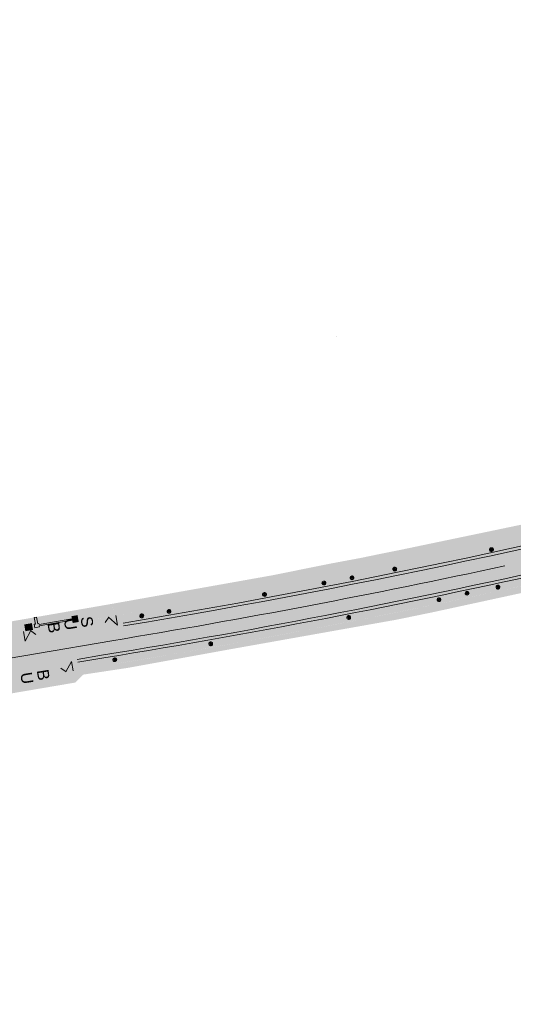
# Model space of a CAD drawing. Header units: metres. Extents: x -862 to 1262, y -354 to 644.
# Tile 311 of 315: x 169 to 295, y 367 to 619. Entities that reach past the tile are written whole.
import ezdxf

# ---------------------------------------------------------------- set-up
doc = ezdxf.new("R2010")
doc.units = ezdxf.units.M
doc.header["$LTSCALE"] = 0.5
doc.linetypes.add('GESTRICHELT-2', pattern=[3.75, 2.5, -1.25])
doc.layers.add('BPR_Verkehr_220520', color=7, linetype='Continuous')
doc.layers.add('DZH_Baufelder Nord_220610', color=7, linetype='Continuous')
doc.styles.add('Arial', font='arial.ttf')

# ---------------------------------------------------------------- blocks, each defined once
blk = doc.blocks.new('Piktogramm Rad-2')
at = {"color": 255, "linetype": 'Continuous', "lineweight": 9, "transparency": 33554687}
for p, q in [((-0.4737400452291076, 0.03457411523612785), (-0.498803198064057, 0.03457411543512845)), ((-0.2443716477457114, -0.08279264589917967), (-0.2107497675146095, 0.02663812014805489)), ((-0.1831754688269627, 0.01816635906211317), (-0.2167977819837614, -0.0912646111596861)), ((-0.1606194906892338, 0.1897972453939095), (-0.2022241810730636, 0.05438641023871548)), ((-0.1746500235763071, 0.04591437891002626), (-0.1632657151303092, 0.08296783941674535)), ((-0.1632657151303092, 0.08296783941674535), (0.007644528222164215, -0.1058355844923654)), ((0.1023603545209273, 0.1156024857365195), (-0.1534055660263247, 0.1150588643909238)), ((-0.1534055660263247, 0.1150588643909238), (0.02764160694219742, -0.0849429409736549)), ((-0.1445370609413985, 0.1439239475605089), (-0.1330454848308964, 0.1813252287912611)), ((0.1131161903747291, 0.1444715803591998), (-0.1445370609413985, 0.1439239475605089)), ((-0.05818269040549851, 0.2306461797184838), (-0.1055940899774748, 0.2305454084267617)), ((-0.105532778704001, 0.2016993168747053), (-0.05812137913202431, 0.2018000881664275)), ((-0.05812137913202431, 0.2018000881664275), (-0.05818269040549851, 0.2306461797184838)), ((-0.0213675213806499, 0.4995432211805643), (-0.0213675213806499, 0.4745191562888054)), ((0.02136752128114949, 0.4995432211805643), (0.0213675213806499, 0.4745191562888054)), ((0.02764160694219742, -0.0849429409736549), (0.1023603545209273, 0.1156024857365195)), ((0.1295883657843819, 0.1060603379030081), (0.05787613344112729, -0.0864155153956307)), ((0.0628242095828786, 0.1878326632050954), (0.1238721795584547, 0.1733406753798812)), ((0.1870703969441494, 0.2023212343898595), (0.06447450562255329, 0.2020606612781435)), ((0.1238721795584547, 0.1733406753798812), (0.1131161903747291, 0.1444715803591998)), ((0.1595897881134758, 0.03929143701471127), (0.1295883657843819, 0.1060603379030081)), ((0.1439239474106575, 0.1445370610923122), (0.1546797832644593, 0.173406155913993)), ((0.1859595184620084, 0.050985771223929), (0.1439239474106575, 0.1445370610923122)), ((0.1546797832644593, 0.173406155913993), (0.1871317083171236, 0.1734751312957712)), ((0.2159232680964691, -0.08607959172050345), (0.1714800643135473, 0.01282925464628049)), ((0.1871317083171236, 0.1734751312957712), (0.1870703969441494, 0.2023212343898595)), ((0.1978644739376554, 0.02449102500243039), (0.2513508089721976, -0.09454406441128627)), ((0.4988031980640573, 0.03457411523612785), (0.4737400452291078, 0.03457411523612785)), ((-0.4749298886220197, -0.008160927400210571), (-0.499933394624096, -0.008160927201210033)), ((-0.0213675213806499, -0.4745191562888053), (-0.02136752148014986, -0.4995432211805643)), ((0.0213675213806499, -0.4745191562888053), (0.0213675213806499, -0.4995432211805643)), ((0.02909134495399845, -0.1153229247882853), (0.0896974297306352, -0.1151941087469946)), ((0.05787613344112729, -0.0864155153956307), (0.08672207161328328, -0.08635420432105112)), ((0.1155683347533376, -0.08629289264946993), (0.2159232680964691, -0.08607959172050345)), ((0.2382255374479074, -0.1148784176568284), (0.1192936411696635, -0.1151312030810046)), ((0.499933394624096, -0.008160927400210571), (0.4749298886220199, -0.008160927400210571))]:
    blk.add_line(p, q, dxfattribs=at)
at = {"color": 255, "linetype": 'Continuous', "lineweight": 9, "transparency": 33554687, "flags": 128}
for points in [[(-0.02136752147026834, 0.4995432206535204, 0.3817911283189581), (-0.4988031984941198, 0.03457411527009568)], [(-0.02136752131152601, 0.4745191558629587, 0.3801020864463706), (-0.4737400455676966, 0.03457411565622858)], [(-0.202224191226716, 0.05438640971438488, 19.9497864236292), (-0.174650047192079, 0.04591438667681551)], [(-0.2107497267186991, 0.02663840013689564, 15.93711668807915), (-0.1831754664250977, 0.01816634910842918)], [(-0.1055940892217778, 0.2305454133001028, 0.3287776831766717), (-0.1606194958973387, 0.1897972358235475)], [(-0.1055327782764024, 0.2016993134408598, 0.3287776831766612), (-0.1330454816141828, 0.181325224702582)], [(0.4988031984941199, 0.03457411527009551, 0.3817911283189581), (0.02136752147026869, 0.4995432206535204)], [(0.4737400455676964, 0.03457411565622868, 0.3801020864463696), (0.02136752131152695, 0.4745191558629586)], [(0.06447450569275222, 0.2020606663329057, 0.8888106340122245), (0.06282420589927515, 0.1878326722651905)], [(0.159589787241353, 0.03929142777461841, 0.2701316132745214), (0.0867220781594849, -0.08635420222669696)], [(0.08969743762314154, -0.1151941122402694, 2.622796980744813), (0.1859595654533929, 0.05098578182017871)], [(0.1714800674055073, 0.01282924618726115, 0.2637245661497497), (0.1155681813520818, -0.08629289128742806)], [(0.1192934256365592, -0.1151311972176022, 2.477109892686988), (0.197864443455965, 0.02449101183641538)], [(-0.4999333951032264, -0.008160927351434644, 0.3970161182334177), (-0.02136752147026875, -0.4995432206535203)], [(-0.4749298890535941, -0.008160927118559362, 0.3961161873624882), (-0.02136752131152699, -0.4745191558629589)], [(-0.2443716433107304, -0.08279264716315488, 0.999999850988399), (-0.2167977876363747, -0.09126461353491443)], [(0.007644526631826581, -0.1058355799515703, 0.2124175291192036), (0.02909134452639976, -0.1153229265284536)], [(0.02136752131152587, -0.4745191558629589, 0.3961161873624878), (0.474929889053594, -0.008160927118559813)], [(0.02136752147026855, -0.4995432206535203, 0.3970161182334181), (0.4999333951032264, -0.008160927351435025)], [(0.2382255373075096, -0.114878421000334, 0.5433747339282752), (0.2513508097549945, -0.09454406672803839)]]:
    blk.add_lwpolyline(points, format="xyb", dxfattribs=at)
blk = doc.blocks.new('PIKTO_RD+-2')
at = {"color": 3, "true_color": 0x00ff00, "transparency": 33554687}
blk.add_blockref('Piktogramm Rad-2', (0, 0), dxfattribs=at)

msp = doc.modelspace()

# ---------------------------------------------------------------- hatches: boundary and pattern name
at = {"layer": 'BPR_Verkehr_220520', "linetype": 'Continuous', "lineweight": 0, "true_color": 0xe4e6e5, "transparency": 33554687}
h = msp.add_hatch(color=254, dxfattribs=at)
h.paths.add_polyline_path([(707.8949510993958, 619.0941094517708), (704.1258704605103, 606.4985300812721), (703.6512069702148, 605.2315563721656), (703.0098628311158, 604.0402522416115), (702.2135780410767, 602.9464248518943), (701.2769288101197, 601.9700970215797), (700.217060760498, 601.1291406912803), (699.0533750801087, 600.4389498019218), (697.807173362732, 599.9121585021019), (696.5012676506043, 599.5584098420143), (685.7674886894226, 597.4179090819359), (677.8922886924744, 595.7077090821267), (665.8880886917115, 592.9338090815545), (651.1110886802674, 589.2077090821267), (631.0489886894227, 583.2419090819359), (627.1661886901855, 581.9994090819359), (621.6445886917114, 580.1662090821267), (601.1213886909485, 573.2206090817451), (587.8676886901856, 569.0116090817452), (562.6193886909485, 561.2336090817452), (536.7227886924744, 553.2873090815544), (529.8786886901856, 551.1288090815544), (528.5032886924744, 550.7025090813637), (515.0487886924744, 546.6240090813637), (505.1438886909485, 543.5514090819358), (499.9016886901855, 541.9737090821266), (496.0780886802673, 540.8026090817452), (476.5474288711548, 534.7784090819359), (475.0925886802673, 534.0865090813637), (462.3105886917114, 530.4109090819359), (457.4512886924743, 528.9184090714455), (443.3402453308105, 524.4955627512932), (441.8372966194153, 524.1790067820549), (440.3015524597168, 524.1555043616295), (438.7896209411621, 524.4259217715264), (437.357232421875, 524.9802913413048), (436.0571852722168, 525.7981788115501), (434.9373997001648, 526.849436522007), (434.0391514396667, 528.0953147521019), (433.3955413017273, 529.4898868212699), (426.6347792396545, 527.490448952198), (426.8715974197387, 525.9769450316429), (426.8155843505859, 524.4460500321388), (426.4687939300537, 522.953899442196), (425.8439424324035, 521.5552080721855), (424.9639421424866, 520.3012637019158), (423.861061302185, 519.2380465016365), (422.5757408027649, 518.4045429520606), (421.1551119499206, 517.8313141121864), (417.294816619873, 516.6893090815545), (397.9754886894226, 511.0265090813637), (394.0333886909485, 509.9465090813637), (366.7551886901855, 502.5676090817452), (359.9184886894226, 500.7968090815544), (331.7236886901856, 493.7748090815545), (326.7255886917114, 492.6339090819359), (311.0831886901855, 488.9994090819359), (300.2057886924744, 486.6310090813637), (279.0520886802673, 482.0568090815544), (259.6630886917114, 478.1419090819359), (241.7495886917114, 474.8132090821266), (234.2295886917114, 473.4583090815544), (216.8630886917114, 470.4740090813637), (197.9454886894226, 467.2003090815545), (188.317720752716, 465.5245739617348), (190.5517150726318, 453.5648302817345), (193.1309622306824, 454.0038732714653), (209.5086090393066, 456.7663942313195), (225.862844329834, 459.664291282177), (242.1925256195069, 462.6974955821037), (258.4965334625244, 465.8657991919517), (274.7737501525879, 469.1689849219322), (291.0230598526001, 472.6068263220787), (307.2433486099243, 476.1790877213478), (323.4335045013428, 479.8855242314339), (323.9734050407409, 480.0098584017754), (324.5140051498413, 480.1311147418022), (325.0552872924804, 480.2492892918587), (325.5972338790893, 480.3643782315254), (326.1398273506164, 480.4763778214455), (326.6830500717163, 480.5852844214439), (327.2268844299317, 480.6910945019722), (327.7713118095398, 480.7938097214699), (347.0529886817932, 484.3746090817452), (357.0348886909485, 486.2156090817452), (363.9089887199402, 487.5873090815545), (397.1998886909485, 495.1136090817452), (419.879511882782, 501.5398510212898), (421.6118509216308, 501.895273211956), (423.3776145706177, 501.9922375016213), (425.1384548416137, 501.8286376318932), (426.856130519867, 501.4080266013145), (428.4933378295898, 500.7395390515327), (430.0145205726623, 499.8376929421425), (431.3866423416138, 498.7220741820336), (432.5799039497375, 497.4169113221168), (432.8287108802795, 497.0590119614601), (433.072281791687, 496.6975288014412), (433.3105650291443, 496.3325384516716), (433.5435101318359, 495.9641182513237), (433.7710677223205, 495.5923462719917), (433.9931895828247, 495.2173012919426), (434.2098286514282, 494.8390627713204), (434.4209389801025, 494.4577109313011), (444.7105273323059, 497.5047182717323), (444.766038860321, 500.3880087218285), (444.9513318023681, 502.2701291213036), (445.4300265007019, 504.0997635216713), (446.1902330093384, 505.8314669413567), (447.2130690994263, 507.4222268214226), (448.4731292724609, 508.8325314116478), (449.9391157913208, 510.0273511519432), (451.5746160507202, 510.9770087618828), (453.3390069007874, 511.6579167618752), (461.1905886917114, 513.9960090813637), (479.4485886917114, 519.6970090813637), (492.4441886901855, 524.0199090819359), (496.2181886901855, 525.3962090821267), (509.1626886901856, 530.0881090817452), (513.2677886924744, 531.6499090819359), (516.1157886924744, 532.7098090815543), (532.3994886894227, 538.6527090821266), (533.5752886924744, 539.0886090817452), (536.0718886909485, 539.9753090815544), (548.4445886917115, 544.1802090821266), (591.0495886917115, 557.4032090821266), (597.8221886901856, 559.4357090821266), (620.1907886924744, 565.6116090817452), (633.9110886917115, 569.0022090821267), (664.3486886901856, 576.7346090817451), (668.2575886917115, 577.6808090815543), (696.2655994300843, 583.8255726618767), (700.9973886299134, 584.9324374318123), (705.7440362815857, 585.9737417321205), (710.5046340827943, 586.9492863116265), (715.278271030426, 587.8588844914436), (720.0640336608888, 588.7023622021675), (724.8610061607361, 589.4795580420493), (729.6682705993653, 590.190323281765), (734.4849070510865, 590.8345219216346), (737.7061886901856, 591.2795090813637), (738.6785886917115, 591.4122090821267), (745.7070886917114, 592.2350090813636), (746.7308886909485, 592.354409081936), (758.7841886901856, 593.5753090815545), (759.8131886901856, 593.6722090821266), (766.8847886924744, 594.1129090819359), (767.8911886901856, 594.1647090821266), (781.2465886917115, 594.7741090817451), (791.7095886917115, 594.8789090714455), (816.0934886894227, 594.2414090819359), (841.3534886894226, 592.1317090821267), (858.6180886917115, 589.6960090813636), (861.2487307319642, 589.0666645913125), (862.3825949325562, 588.6718847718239), (863.4151594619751, 588.0592605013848), (864.3050776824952, 587.2533178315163), (865.0167157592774, 586.2863280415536), (865.521578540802, 585.1970110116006), (865.7994504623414, 584.028984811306), (865.8392050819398, 582.8290191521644), (865.6392505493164, 581.6451626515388), (864.6178696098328, 577.9190354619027), (869.4561482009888, 576.6174048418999), (870.796858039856, 581.6009444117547), (871.2368331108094, 582.7926674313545), (871.8849425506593, 583.8852496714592), (872.719841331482, 584.8427076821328), (873.7140326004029, 585.6335082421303), (874.8347733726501, 586.2316068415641), (876.0451527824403, 586.6173055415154), (877.3053078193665, 586.7779016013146), (878.5737361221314, 586.708105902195), (889.1621886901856, 585.1529090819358), (896.5667886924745, 584.0557090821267), (917.9300886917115, 580.9085090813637), (927.2125886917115, 579.5476090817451), (928.2735886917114, 579.3521090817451), (939.2329886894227, 577.7434090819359), (940.2297886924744, 577.6159090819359), (947.6346886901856, 576.6538090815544), (966.9740886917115, 573.6758090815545), (977.7277886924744, 572.0903090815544), (993.1060886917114, 569.9472090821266), (1007.036988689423, 568.0377090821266), (1030.157788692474, 565.1369090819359), (1035.165788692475, 564.5705090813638), (1056.403688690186, 562.3080090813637), (1057.422288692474, 562.2082090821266), (1066.436788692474, 561.3136090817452), (1069.431988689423, 560.9664090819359), (1070.151588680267, 560.9108090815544), (1100.172788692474, 556.2376090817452), (1112.079188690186, 554.3120090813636), (1116.815388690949, 553.2685090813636), (1120.641120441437, 551.5772091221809), (1121.374802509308, 551.2303571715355), (1122.089953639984, 550.8467499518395), (1122.78473400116, 550.4273743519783), (1123.45735615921, 549.973309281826), (1124.106089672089, 549.4857229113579), (1124.729265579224, 548.9658696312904), (1125.325280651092, 548.4150868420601), (1125.892601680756, 547.8347916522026), (1126.678225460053, 575.0384465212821), (1126.181340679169, 574.870052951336), (1125.678495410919, 574.7203949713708), (1125.170395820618, 574.5896827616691), (1124.657755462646, 574.4780998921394), (1124.141294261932, 574.3858030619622), (1123.621737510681, 574.3129218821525), (1123.099814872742, 574.2595587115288), (1122.576259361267, 574.2257868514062), (1121.061075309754, 574.1569416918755), (1121.056188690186, 574.1563090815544), (1115.689388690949, 573.9110090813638), (1099.026361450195, 574.3899913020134), (1083.456488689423, 575.5810090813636), (1067.916928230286, 576.6508982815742), (1038.314888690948, 579.7317090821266), (1038.063288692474, 579.7823090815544), (1033.416088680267, 580.3002090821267), (1032.448488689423, 580.3761090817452), (1010.858588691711, 582.9897090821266), (1007.486388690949, 583.4625090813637), (1006.362388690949, 583.5570090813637), (995.6485886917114, 585.0485090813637), (980.8300886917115, 587.0910090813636), (966.0077886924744, 589.2562090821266), (950.9469886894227, 591.5447090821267), (948.4332886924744, 591.9203090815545), (947.4365886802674, 592.0510090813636), (938.5447886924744, 593.3586090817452), (924.4311886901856, 595.4701090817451), (923.4349886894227, 595.6504090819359), (921.0146886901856, 595.9843090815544), (899.4533886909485, 599.2134090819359), (890.9732886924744, 600.4301090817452), (878.0237886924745, 602.0239090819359), (867.3723886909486, 603.0086090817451), (866.4175886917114, 603.1037090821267), (860.6482886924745, 603.5898090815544), (856.2791886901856, 603.8974090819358), (855.3247886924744, 603.9566090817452), (840.1267886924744, 604.9869090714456), (832.2376886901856, 605.4292090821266), (826.6732886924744, 605.700409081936), (818.1795886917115, 606.1237090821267), (808.3505886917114, 606.5151090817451), (801.9649886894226, 606.729409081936), (791.3908886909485, 606.8631090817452), (768.1100886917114, 606.3573090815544), (752.9534886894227, 605.6161090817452), (736.8910886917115, 604.4321090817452), (725.2800164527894, 603.645494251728), (722.900367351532, 603.7688335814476), (720.6174551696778, 604.4516589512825), (718.5609019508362, 605.6552067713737), (716.8474776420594, 607.3111402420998), (715.5744695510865, 609.3254363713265), (714.8141583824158, 611.5837245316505), (714.6097141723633, 613.9577803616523), (714.9727451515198, 616.3128062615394), (715.1811577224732, 617.0589620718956)])
h.paths.add_polyline_path([(437.5441511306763, 504.3320160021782), (437.7040022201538, 504.3080188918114), (437.8569825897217, 504.2558151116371), (437.9981575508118, 504.1770886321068), (438.1229732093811, 504.0743789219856), (438.2274033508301, 503.9509991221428), (438.3080793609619, 503.8109291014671), (438.9195247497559, 502.4869408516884), (438.9725974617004, 502.3679727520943), (439.0225528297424, 502.2476624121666), (439.0693569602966, 502.126091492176), (439.1129780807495, 502.0033425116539), (439.1533865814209, 501.8794987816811), (439.1905550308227, 501.754644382), (439.224458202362, 501.628864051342), (439.2550730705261, 501.5022431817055), (439.7569470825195, 499.3014026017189), (439.7788083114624, 499.1358824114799), (439.7697203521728, 498.969172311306), (439.7299959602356, 498.8070093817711), (439.6610021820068, 498.6549741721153), (439.565113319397, 498.5182987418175), (439.4456292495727, 498.4016865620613), (439.306661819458, 498.3091506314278), (439.1529933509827, 498.2438754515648), (438.9899119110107, 498.2081082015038), (438.8230301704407, 498.2030779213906), (438.6580907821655, 498.2289587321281), (438.5007698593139, 498.2848599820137), (438.3564813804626, 498.3688579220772), (438.2301907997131, 498.4780618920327), (438.1262442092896, 498.6087138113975), (438.0482187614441, 498.756317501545), (437.1218060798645, 500.9885226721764), (437.0697745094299, 501.1190440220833), (437.0214310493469, 501.2509758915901), (436.9768138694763, 501.3842140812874), (436.9359582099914, 501.5186533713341), (436.8988963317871, 501.6541875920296), (436.8656575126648, 501.7907097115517), (436.8362679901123, 501.9281119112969), (436.8107509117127, 502.0662856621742), (436.6037597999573, 503.2825957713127), (436.5910609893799, 503.4437384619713), (436.6073916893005, 503.60455367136), (436.6522251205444, 503.7598539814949), (436.7241150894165, 503.9046298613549), (436.820742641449, 504.0342112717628), (436.9389908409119, 504.144418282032), (437.0750453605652, 504.2316959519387), (437.2245174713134, 504.293228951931), (437.3825856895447, 504.327032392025)])
at = {"layer": 'BPR_Verkehr_220520', "linetype": 'Continuous', "lineweight": 0, "true_color": 0xece5cf, "transparency": 33554687}
for points in [[(197.9454886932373, 467.2003090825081), (216.8630886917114, 470.4740090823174), (234.2295886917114, 473.4583090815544), (241.7495886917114, 474.8132090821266), (259.6630886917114, 478.1419090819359), (279.0520886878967, 482.0568090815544), (300.2057886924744, 486.6310090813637), (311.0831886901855, 488.9994090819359), (326.7255886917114, 492.6339090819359), (331.7236886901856, 493.7748090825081), (359.9184886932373, 500.7968090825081), (366.7551886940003, 502.5676090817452), (394.0333886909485, 509.9465090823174), (381.109260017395, 506.4504626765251), (380.611887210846, 508.2185634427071), (380.1145144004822, 509.9866642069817), (380.0355364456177, 509.9618286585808), (366.9104883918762, 506.3546854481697), (357.7826762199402, 504.1038537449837), (331.9326023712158, 497.3600797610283), (322.6523226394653, 495.2207240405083), (299.565294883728, 490.1842521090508), (266.9863152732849, 483.3895124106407), (259.9719168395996, 481.9729847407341), (256.0845162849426, 481.1659723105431), (249.5171636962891, 479.9443832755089), (247.6985279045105, 479.5891881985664), (242.6590167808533, 478.5828837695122), (233.574812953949, 476.7412535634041), (192.277068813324, 469.3895731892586), (192.2770670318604, 469.3895827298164), (192.787720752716, 466.3045739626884)], [(247.6985279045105, 479.5891881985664), (242.6590167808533, 478.5828837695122), (242.6509971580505, 478.5812579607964), (243.2977227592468, 475.1008845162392), (256.747135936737, 477.600064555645), (256.0845162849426, 481.1659723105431), (249.5171636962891, 479.9443832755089)], [(157.2688355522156, 447.8993729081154), (157.7993613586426, 444.9465271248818), (182.7877058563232, 449.2000773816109), (184.8865047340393, 451.2414728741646), (184.6404016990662, 452.5585984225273)]]:
    msp.add_hatch(color=254, dxfattribs=at).paths.add_polyline_path(points)
h = msp.add_hatch(color=254, dxfattribs=at)
edge = h.paths.add_edge_path()
edge.add_line((184.8905824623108, 451.2454390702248), (196.2414911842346, 452.9609591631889))
edge.add_line((196.2414911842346, 452.9609591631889), (221.4017593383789, 457.5369083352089))
edge.add_line((221.4017593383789, 457.5369083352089), (265.1939019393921, 465.3296894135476))
edge.add_line((265.1939019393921, 465.3296894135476), (274.3328215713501, 467.2082654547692))
edge.add_line((274.3328215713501, 467.2082654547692), (314.8407280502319, 475.9954896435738))
edge.add_line((314.8407280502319, 475.9954896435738), (325.9805186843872, 478.554766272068))
edge.add_line((325.9805186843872, 478.554766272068), (328.9787912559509, 479.2237547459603))
edge.add_line((328.9787912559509, 479.2237547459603), (338.367958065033, 480.7966331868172))
edge.add_line((338.367958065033, 480.7966331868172), (349.4800549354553, 483.1590830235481))
edge.add_line((349.4800549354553, 483.1590830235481), (349.791274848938, 483.5660845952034))
edge.add_line((349.791274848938, 483.5660845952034), (350.1628608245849, 483.3042486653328))
edge.add_line((350.1628608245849, 483.3042486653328), (357.3340662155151, 484.8288585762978))
edge.add_line((357.3340662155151, 484.8288585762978), (361.2950114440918, 485.635728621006))
edge.add_line((361.2950114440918, 485.635728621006), (361.386704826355, 485.7556417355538))
edge.add_line((361.386704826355, 485.7556417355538), (361.4981536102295, 485.6771099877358))
edge.add_line((361.4981536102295, 485.6771099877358), (364.2850956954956, 486.2448280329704))
edge.add_line((364.2850956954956, 486.2448280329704), (384.8289077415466, 490.7839819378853))
edge.add_line((384.8289077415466, 490.7839819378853), (384.4590724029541, 492.2332061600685))
edge.add_line((384.4590724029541, 492.2332061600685), (384.2643999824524, 492.1891952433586))
edge.add_line((384.2643999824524, 492.1891952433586), (363.9089887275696, 487.5873090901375))
edge.add_line((363.9089887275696, 487.5873090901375), (357.0348886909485, 486.2156090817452))
edge.add_line((357.0348886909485, 486.2156090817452), (347.0529886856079, 484.3746090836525))
edge.add_line((347.0529886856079, 484.3746090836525), (327.7713118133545, 480.7938097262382))
edge.add_line((327.7713118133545, 480.7938097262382), (327.7713117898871, 480.7938097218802))
edge.add_arc((345.5280024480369, 385.1786307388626), 97.25000007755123, 100.5205444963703, 103.1318551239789)
edge.add_line((323.4335045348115, 479.8855242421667), (323.4335045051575, 479.8855242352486))
edge.add_line((323.4335045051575, 479.8855242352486), (323.4335044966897, 479.8855242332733))
edge.add_arc((-132.3152139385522, 2433.428230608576), 2005.999999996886, 279.3367275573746, 283.13185515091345, ccw=False)
edge.add_line((193.1309622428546, 454.0038732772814), (193.1309622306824, 454.00387327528))
edge.add_line((193.1309622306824, 454.00387327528), (184.5765031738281, 452.5477215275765))
edge.add_line((184.5765031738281, 452.5477215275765), (184.8905824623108, 451.2454390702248))
h = msp.add_hatch(color=254, dxfattribs=at)
edge = h.paths.add_edge_path()
edge.add_line((272.9370469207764, 468.7891785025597), (273.3066572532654, 466.997329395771))
edge.add_line((273.3066572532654, 466.997329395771), (274.3328215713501, 467.2082654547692))
edge.add_line((274.3328215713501, 467.2082654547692), (293.5815774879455, 471.3838239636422))
edge.add_line((293.5815774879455, 471.3838239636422), (293.2131923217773, 473.0809207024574))
edge.add_line((293.2131923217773, 473.0809207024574), (293.2131922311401, 473.080920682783))
edge.add_arc((-132.3152139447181, 2433.428230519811), 2005.999999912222, 281.65511215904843, 282.2470771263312, ccw=False)
edge.add_line((272.9370470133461, 468.7891785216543), (272.9370469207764, 468.7891785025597))
h = msp.add_hatch(color=254, dxfattribs=at)
edge = h.paths.add_edge_path()
edge.add_line((192.2759337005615, 469.389371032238), (163.2142683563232, 464.32365498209))
edge.add_arc((168.091998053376, 466.5702728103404), 5.370245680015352, 204.7301726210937, 247.3756569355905)
edge.add_line((166.0261315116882, 461.6132844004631), (170.0308593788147, 462.3694961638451))
edge.add_line((170.0308593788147, 462.3694961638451), (169.7278886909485, 464.0876090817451))
edge.add_line((169.7278886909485, 464.0876090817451), (171.6938886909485, 464.4276090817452))
edge.add_line((171.6938886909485, 464.4276090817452), (171.9870923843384, 462.7081958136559))
edge.add_line((171.9870923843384, 462.7081958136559), (182.1477669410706, 464.4665055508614))
edge.add_line((182.1477669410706, 464.4665055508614), (181.8068886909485, 466.1936090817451))
edge.add_line((181.8068886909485, 466.1936090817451), (183.3898886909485, 466.4786090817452))
edge.add_line((183.3898886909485, 466.4786090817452), (183.7109949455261, 464.7222513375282))
edge.add_line((183.7109949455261, 464.7222513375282), (192.7838886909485, 466.3126090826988))
edge.add_line((192.7838886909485, 466.3126090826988), (192.2759337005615, 469.389371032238))
at = {"layer": 'BPR_Verkehr_220520', "linetype": 'Continuous', "lineweight": 0, "true_color": 0xd0ced1, "transparency": 33554687}
for points in [[(190.3316747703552, 467.2527995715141), (183.4655765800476, 466.0646183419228), (183.5465084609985, 465.6219445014), (183.5195322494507, 465.7694965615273), (190.0865520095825, 466.9059221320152), (190.1377068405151, 466.610315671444), (183.5762887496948, 465.474859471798), (183.6274435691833, 465.1792530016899), (190.484132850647, 466.3658060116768)], [(172.5952752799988, 464.1835080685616), (172.301023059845, 465.9004834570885), (172.3011423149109, 465.8997960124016), (172.0054413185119, 465.8489703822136), (172.2488492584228, 464.4280177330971), (171.9532425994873, 464.3768628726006), (172.2073394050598, 462.8985402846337), (173.9809793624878, 463.2054694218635), (173.9301599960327, 463.5011339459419), (182.0588610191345, 464.9078091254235), (182.001154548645, 465.2022818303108), (173.5837339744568, 463.7456436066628), (173.6345533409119, 463.4499790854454), (172.4521267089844, 463.2453596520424), (172.2996686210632, 464.1323532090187)], [(181.8857416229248, 465.7912272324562), (173.7777019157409, 464.3881274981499), (173.7268825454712, 464.6837920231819), (173.4312758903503, 464.6326371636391), (173.1878967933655, 466.0536288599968), (172.8922324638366, 466.0028095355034), (172.8923517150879, 466.0021221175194), (173.1864885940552, 464.2858177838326), (173.4820952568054, 464.3369726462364), (173.5329146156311, 464.0413081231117), (181.9434480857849, 465.4967545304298)]]:
    msp.add_hatch(color=254, dxfattribs=at).paths.add_polyline_path(points)
at = {"layer": 'BPR_Verkehr_220520', "linetype": 'Continuous', "lineweight": 0, "true_color": 0xe4e6e5, "transparency": 33554687}
h = msp.add_hatch(color=254, dxfattribs=at)
h.paths.add_polyline_path([(188.3325453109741, 465.5271542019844), (179.4929886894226, 463.9886090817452), (169.941699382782, 462.3542395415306), (166.1336274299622, 461.6952508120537), (159.4920284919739, 460.5177813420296), (152.2822886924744, 459.2315773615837), (150.1540891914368, 458.8622856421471), (132.1079647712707, 455.8319847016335), (130.2917294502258, 455.3242524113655), (128.4934815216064, 454.7560917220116), (126.7152338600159, 454.1281287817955), (124.9589746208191, 453.4410656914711), (123.2266673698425, 452.6956706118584), (121.5202489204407, 451.8927769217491), (119.8416271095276, 451.033282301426), (118.1926786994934, 450.1181476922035), (117.1925828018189, 449.6180991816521), (116.1429140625, 449.2328256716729), (115.0567952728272, 448.9671451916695), (113.9478055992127, 448.8243794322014), (112.8298101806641, 448.8063133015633), (111.7167867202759, 448.9131726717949), (110.6226507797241, 449.1436215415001), (109.5610817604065, 449.4947787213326), (108.5944750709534, 449.8380000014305), (107.6066740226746, 450.1143655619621), (106.6022950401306, 450.3225762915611), (105.5860347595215, 450.4616585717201), (104.562645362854, 450.5309620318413), (103.5369123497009, 450.5301626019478), (102.5136322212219, 450.4592640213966), (101.497589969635, 450.3185978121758), (102.8649944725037, 442.4363262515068), (104.3837208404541, 442.5319167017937), (105.8872181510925, 442.2970482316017), (107.3044333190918, 441.7428203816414), (108.5683908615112, 440.8954251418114), (109.6193579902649, 439.7949091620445), (110.4076675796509, 438.4932812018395), (110.8960652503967, 437.0520542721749), (111.061473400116, 435.5393386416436), (110.875799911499, 433.9377927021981), (110.328629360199, 432.4212082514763), (109.4489889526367, 431.0700395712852), (108.2835433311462, 429.9559657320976), (106.8941189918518, 429.1380879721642), (105.3544244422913, 428.6597944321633), (103.7461399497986, 428.546458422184), (102.1545799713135, 428.8040764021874), (99.93998616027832, 420.981997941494), (101.0815053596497, 420.3412356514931), (102.158186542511, 419.5966553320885), (103.1606155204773, 418.7547655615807), (104.080027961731, 417.8229270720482), (104.9083853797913, 416.8092870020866), (105.6384453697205, 415.7227076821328), (106.2638249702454, 414.5726891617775), (106.7790564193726, 413.3692861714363), (106.8385790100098, 413.2098645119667), (106.8979658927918, 413.0503924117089), (106.9572170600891, 412.890869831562), (107.0163324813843, 412.7312969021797), (107.0753120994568, 412.5716737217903), (107.1341558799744, 412.4120004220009), (107.1928637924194, 412.2522771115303), (107.2514357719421, 412.0925039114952), (107.2514360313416, 412.0925032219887), (107.4972870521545, 411.4172291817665), (107.7407101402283, 410.7410760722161), (107.9817021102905, 410.0640526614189), (108.2202598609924, 409.3861677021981), (108.4563803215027, 408.7074299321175), (108.6900604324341, 408.0278481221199), (108.9212971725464, 407.3474310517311), (109.1500875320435, 406.6661875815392), (109.8806080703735, 404.4344399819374), (110.58487733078, 402.1942698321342), (111.2627957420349, 399.9459851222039), (111.9142698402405, 397.6898958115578), (112.5392098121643, 395.4263129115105), (113.1375295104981, 393.1555484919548), (113.7091464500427, 390.8779156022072), (114.2539818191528, 388.5937282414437), (118.1184015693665, 371.9603235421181), (123.0704366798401, 350.6455571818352), (129.8888413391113, 352.2296692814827), (120.4114286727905, 393.0227638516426), (119.7016537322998, 396.4168529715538), (119.0203636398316, 399.8167742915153), (118.3676141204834, 403.2222902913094), (117.7434510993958, 406.6331614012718), (117.1479184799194, 410.0491476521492), (116.5810581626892, 413.4700087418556), (116.0429100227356, 416.8955039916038), (115.5335123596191, 420.3253894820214), (115.4793301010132, 421.3593090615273), (115.501705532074, 422.3944101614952), (115.6005165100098, 423.4250271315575), (115.7752226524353, 424.4455234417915), (116.0248684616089, 425.4503179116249), (116.3480886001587, 426.4339152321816), (116.74311536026, 427.390936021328), (117.207785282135, 428.3161479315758), (117.427455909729, 428.7312221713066), (117.6340275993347, 429.1529684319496), (117.8272956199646, 429.5809745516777), (118.0070705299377, 430.0148210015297), (118.1731761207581, 430.4540825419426), (118.3254495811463, 430.8983286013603), (118.4637416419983, 431.34712373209), (118.5879167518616, 431.8000280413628), (119.1058765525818, 433.4410014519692), (119.7970698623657, 435.0168592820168), (120.6535018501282, 436.5093740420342), (121.6652664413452, 437.9012822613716), (122.8206608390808, 439.1764841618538), (124.1063209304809, 440.3202298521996), (125.5073758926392, 441.3192899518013), (127.0076201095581, 442.1621086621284), (127.0308479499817, 442.1735557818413), (127.0540794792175, 442.1849954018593), (127.0773147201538, 442.1964274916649), (127.1005536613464, 442.2078520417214), (127.1237963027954, 442.2192690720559), (127.1470426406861, 442.2306785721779), (127.1702926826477, 442.2420805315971), (127.193546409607, 442.2534749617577), (127.8353601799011, 442.5642994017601), (128.4799191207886, 442.8693904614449), (129.1271720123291, 443.1687238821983), (129.777067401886, 443.462275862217), (130.4295536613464, 443.7500231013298), (131.0845789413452, 444.0319427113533), (131.7420912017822, 444.3080123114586), (132.4020381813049, 444.5782099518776), (133.2288144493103, 444.870930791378), (134.078059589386, 445.0900817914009), (134.943240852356, 445.2339771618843), (135.8177028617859, 445.3015099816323), (136.6947188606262, 445.2921607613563), (137.5675424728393, 445.2060014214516), (138.4294595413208, 445.0436947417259), (139.2738398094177, 444.8064892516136), (139.4109216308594, 444.8367938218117), (139.5481980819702, 444.8662041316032), (139.6856636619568, 444.8947174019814), (139.8233124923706, 444.9223324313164), (139.961138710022, 444.9490480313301), (140.0991364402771, 444.9748630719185), (140.2372998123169, 444.999776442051), (140.3756229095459, 445.0237870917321), (151.9514622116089, 446.9942423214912), (190.6001697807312, 453.5730783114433)])
h.paths.add_polyline_path([(115.533511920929, 420.3253924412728), (115.5335123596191, 420.3253894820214), (115.5335125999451, 420.3253848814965)])
h.paths.add_polyline_path([(111.437963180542, 421.8377666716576), (111.5594528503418, 421.8211470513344), (111.6732440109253, 421.7754576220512), (111.7724928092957, 421.7034463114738), (111.8512300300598, 421.6094441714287), (111.9047201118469, 421.4991048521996), (111.929745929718, 421.3790646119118), (111.968134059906, 420.9216807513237), (112.0075528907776, 420.4643845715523), (112.0480030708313, 420.0071784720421), (112.0894843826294, 419.5500647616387), (112.1319966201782, 419.0930457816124), (112.1755395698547, 418.6361238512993), (112.2201130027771, 418.1793013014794), (112.2657166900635, 417.7225804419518), (112.3173505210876, 417.217601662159), (112.3702438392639, 416.712753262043), (112.4243963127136, 416.2080383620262), (112.4798076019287, 415.7034601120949), (112.5364773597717, 415.1990216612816), (112.5944052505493, 414.6947261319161), (112.6535909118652, 414.1905766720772), (112.7140334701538, 413.6865763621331), (112.7634191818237, 413.2824603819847), (112.8136132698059, 412.878443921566), (112.8646155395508, 412.4745286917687), (112.91642578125, 412.0707163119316), (112.9690437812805, 411.6670083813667), (113.0224693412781, 411.2634065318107), (113.0767022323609, 410.8599123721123), (113.1317422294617, 410.4565276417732), (113.1358388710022, 410.3647448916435), (113.1230727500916, 410.273762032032), (113.0938749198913, 410.1866509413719), (113.0492311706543, 410.1063527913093), (112.9906488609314, 410.0355787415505), (112.9201058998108, 409.9767183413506), (112.8399840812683, 409.9317589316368), (112.752988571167, 409.9022184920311), (112.6620566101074, 409.8890945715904), (112.5702584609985, 409.8928298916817), (112.4806934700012, 409.9132985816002), (112.3963856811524, 409.9498095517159), (112.3201816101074, 410.0011300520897), (112.2546541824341, 410.0655273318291), (112.2020158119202, 410.140827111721), (112.1640437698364, 410.2244870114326), (112.0335542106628, 410.5992647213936), (111.9023365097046, 410.9737881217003), (111.7703904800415, 411.3480555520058), (111.6377166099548, 411.7220655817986), (111.5043153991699, 412.095816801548), (111.3701873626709, 412.4693078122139), (111.2353329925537, 412.8425371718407), (111.0997528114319, 413.2155034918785), (110.9274017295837, 413.686391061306), (110.7538937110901, 414.1568535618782), (110.5792297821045, 414.626888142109), (110.4034110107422, 415.0964919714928), (110.2264384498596, 415.565662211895), (110.0483131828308, 416.0343960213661), (109.8690362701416, 416.5026905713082), (109.6886091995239, 416.9705431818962), (109.5361382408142, 417.3632560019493), (109.3828566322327, 417.7556531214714), (109.2287650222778, 418.1477328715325), (109.0738640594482, 418.5394935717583), (108.91815442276, 418.9309335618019), (108.7616367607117, 419.3220511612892), (108.6043117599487, 419.7128447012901), (108.4461808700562, 420.1033128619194), (108.4174792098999, 420.2020943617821), (108.4095993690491, 420.3046588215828), (108.4228753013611, 420.4066652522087), (108.4567450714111, 420.5037960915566), (108.5097751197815, 420.5919401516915), (108.5797208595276, 420.6673666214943), (108.6636217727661, 420.726882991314), (108.7579266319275, 420.7679701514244), (109.0723141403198, 420.8716370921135), (109.3844160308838, 420.9819945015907), (109.694089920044, 421.0989920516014), (110.0011945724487, 421.2225763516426), (110.305589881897, 421.35269105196), (110.6071370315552, 421.489276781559), (110.9056984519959, 421.632271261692), (111.2011390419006, 421.7816071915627), (111.3160818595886, 421.8243169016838)])
h.paths.add_polyline_path([(134.2505291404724, 451.9003651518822), (134.4381904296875, 451.8859977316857), (134.6198358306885, 451.8367217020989), (134.7890308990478, 451.7542825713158), (134.9397821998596, 451.6416006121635), (135.0667496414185, 451.5026673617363), (135.1654356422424, 451.3424042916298), (135.2323444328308, 451.166488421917), (135.2651053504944, 450.9811511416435), (135.2625590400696, 450.7929579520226), (135.2247950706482, 450.6085750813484), (135.1531511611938, 450.4345339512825), (135.0501651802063, 450.2769996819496), (134.9194852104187, 450.1415526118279), (134.76574036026, 450.0329907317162), (134.5943767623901, 449.9551596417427), (134.5921024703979, 449.9543784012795), (134.5898263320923, 449.9536026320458), (134.5875483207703, 449.952832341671), (134.5852684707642, 449.9520675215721), (134.5829867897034, 449.9513082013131), (134.5807032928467, 449.9505543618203), (134.5784179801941, 449.9498060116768), (134.576130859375, 449.9490631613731), (133.342898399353, 449.5357817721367), (132.1186252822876, 449.0966700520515), (130.903852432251, 448.631922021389), (129.6991166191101, 448.1417430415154), (128.5049501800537, 447.6263496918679), (127.3218807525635, 447.0859697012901), (126.1504310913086, 446.5208418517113), (124.9911188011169, 445.9312158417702), (124.5482019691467, 445.6977726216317), (124.1071884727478, 445.4607533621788), (123.6681073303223, 445.220173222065), (123.2309873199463, 444.9760479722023), (122.7958570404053, 444.728393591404), (122.3627450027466, 444.4772262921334), (121.931679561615, 444.2225625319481), (121.5026889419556, 443.964418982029), (121.1458329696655, 443.7460565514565), (120.7904616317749, 443.5252862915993), (120.4365911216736, 443.3021182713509), (120.0842376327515, 443.0765627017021), (119.7334172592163, 442.848629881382), (119.3841460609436, 442.6183302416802), (119.0364399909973, 442.3856743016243), (118.6903148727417, 442.1506726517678), (118.5966222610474, 442.1062045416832), (118.4957713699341, 442.0820216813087), (118.392100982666, 442.079164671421), (118.2900712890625, 442.0977564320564), (118.1940718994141, 442.1369971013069), (118.1082329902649, 442.1951984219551), (118.0362475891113, 442.2698564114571), (117.9812127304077, 442.3577590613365), (117.8583941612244, 442.602976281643), (117.7312561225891, 442.8459820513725), (117.5998384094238, 443.0867002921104), (117.464182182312, 443.3250556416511), (117.3243299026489, 443.5609734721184), (117.180325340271, 443.7943799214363), (117.0322136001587, 444.0252019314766), (116.8800418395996, 444.2533677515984), (116.8333216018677, 444.3390291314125), (116.804127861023, 444.432133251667), (116.79357239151, 444.5291344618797), (116.8020571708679, 444.6263386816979), (116.8292590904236, 444.7200441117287), (116.8741422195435, 444.8066821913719), (116.9349972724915, 444.882953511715), (117.0095064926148, 444.9459538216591), (117.3805415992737, 445.1991868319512), (117.7542290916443, 445.4484891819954), (118.1305273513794, 445.6938330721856), (118.5093944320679, 445.9351911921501), (118.8907881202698, 446.1725366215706), (119.2746659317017, 446.4058429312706), (119.660985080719, 446.6350841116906), (120.0497025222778, 446.8602346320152), (120.4853048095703, 447.1060937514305), (120.9237667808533, 447.3468159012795), (121.3650278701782, 447.5823678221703), (121.8090271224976, 447.8127169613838), (122.2557031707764, 448.0378315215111), (122.7049943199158, 448.2576803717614), (123.1568385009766, 448.4722331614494), (123.6111730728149, 448.6814606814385), (124.8678960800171, 449.227056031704), (126.1415305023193, 449.731914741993), (127.4307562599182, 450.1955135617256), (128.7342371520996, 450.6173719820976), (130.0506221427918, 450.9970527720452), (131.3785468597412, 451.3341623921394), (132.7166349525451, 451.628351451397), (134.0634995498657, 451.8793150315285)])

# ---------------------------------------------------------------- linework, layer by layer
at = {"layer": 'BPR_Verkehr_220520', "color": 255, "linetype": 'Continuous', "lineweight": 9, "transparency": 33554687}
for p, q in [((191.4459991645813, 465.9722137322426, 60), (190.4759861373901, 464.6053718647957, 60)), ((193.6039049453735, 463.9181142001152, 60), (191.3609144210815, 465.9575491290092, 60)), ((193.2193756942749, 466.3473948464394, 60), (193.6277140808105, 463.880043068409, 60)), ((169.5686744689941, 462.2711276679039, 60), (169.9842314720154, 459.8058902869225, 60)), ((169.9945581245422, 459.852867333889, 60), (171.4438811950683, 462.5199644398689, 60)), ((171.3659110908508, 462.5113521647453, 60), (172.7374139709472, 461.548730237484, 60)), ((181.8619779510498, 454.5949868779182, 60), (180.4053307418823, 451.9318828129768, 60)), ((182.2812142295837, 452.1755652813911, 60), (181.8724336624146, 454.6419353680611, 60)), ((180.4833242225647, 451.9402807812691, 60), (179.1144719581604, 452.9066681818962, 60))]:
    msp.add_line(p, q, dxfattribs=at)
at = {"layer": 'BPR_Verkehr_220520', "color": 255, "linetype": 'Continuous', "lineweight": 9, "transparency": 33554687, "elevation": 60, "flags": 128}
for points in [[(381.4784164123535, 504.6897554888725, -0.02390063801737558), (195.0564747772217, 464.4579978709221)], [(195.18279454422, 463.7187045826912), (195.1827945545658, 463.7187045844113, 0.02389892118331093), (381.6614741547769, 503.9623649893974), (381.6614741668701, 503.9623649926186)], [(383.895398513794, 495.0857383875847, -0.0128356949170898), (343.7240711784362, 486.5534152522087), (341.8301313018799, 486.2016917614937), (341.830131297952, 486.2016917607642, 0.009869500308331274), (310.9015228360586, 479.8240007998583), (310.9015228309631, 479.8240007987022), (310.9015228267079, 479.8240007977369, -0.01536978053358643), (190.0435204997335, 456.2849862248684), (190.0435204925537, 456.2849862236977), (183.324330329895, 455.1412364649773)], [(384.0784511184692, 494.3583683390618, -0.01283840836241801), (343.8610122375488, 485.8160231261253), (341.9670723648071, 485.4642996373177), (341.9670723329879, 485.4642996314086, 0.009869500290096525), (311.0674594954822, 479.0925877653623), (311.0674594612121, 479.0925877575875), (311.0674594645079, 479.0925877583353, -0.0153694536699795), (190.1667942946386, 455.5451819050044), (190.1667942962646, 455.5451819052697), (183.4501860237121, 454.4018716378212)], [(292.8307441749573, 479.1101646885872, -0.01247080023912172), (192.1575439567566, 459.9243848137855), (153.9651025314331, 453.4232150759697)]]:
    msp.add_lwpolyline(points, format="xyb", dxfattribs=at)
at = {"layer": 'BPR_Verkehr_220520', "color": 255, "linetype": 'Continuous', "lineweight": 15, "transparency": 33554687, "flags": 128}
msp.add_lwpolyline([(173.1864885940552, 464.2858177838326), (172.8922324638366, 466.0028095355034), (172.8923517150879, 466.0021221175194), (172.301023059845, 465.9004834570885), (172.3011423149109, 465.8997960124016), (172.5952752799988, 464.1835080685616), (172.2996686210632, 464.1323532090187), (172.4521267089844, 463.2453596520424), (173.6345533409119, 463.4499790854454), (173.5837339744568, 463.7456436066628), (182.0011545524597, 465.2022818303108), (181.9434480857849, 465.4967545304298), (173.5329146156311, 464.0413081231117), (173.4820952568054, 464.3369726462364)], close=True, dxfattribs=at)
at = {"layer": 'BPR_Verkehr_220520', "color": 254, "linetype": 'Continuous', "true_color": 0xece5cf, "transparency": 33554687}
msp.add_solid([(196.7420623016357, 470.1815342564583, 60), (197.2931006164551, 467.0874130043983, 60), (208.9789982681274, 472.3608682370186, 60), (209.5407091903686, 469.2068677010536, 60)], dxfattribs=at)
at = {"layer": 'BPR_Verkehr_220520', "color": 9, "linetype": 'Continuous', "true_color": 0xb8d2a6, "transparency": 33554687}
for points in [[(169.7278886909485, 464.0876090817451, 60), (170.0308593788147, 462.3694961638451, 60), (171.6938886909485, 464.4276090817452, 60), (171.9870923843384, 462.7081958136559, 60)], [(181.8068886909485, 466.1936090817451, 60), (182.1477669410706, 464.4665055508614, 60), (183.3898886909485, 466.4786090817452, 60), (183.7109949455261, 464.7222513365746, 60)]]:
    msp.add_solid(points, dxfattribs=at)
at = {"layer": 'BPR_Verkehr_220520', "color": 9, "linetype": 'GESTRICHELT-2', "true_color": 0xb8d2a6, "transparency": 33554687}
for points in [[(170.0308593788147, 462.3694961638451, 60), (169.7278886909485, 464.0876090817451, 60), (171.9870923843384, 462.7081958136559, 60), (171.6938886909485, 464.4276090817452, 60)], [(182.1477669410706, 464.4665055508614, 60), (181.8068886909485, 466.1936090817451, 60), (183.7109949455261, 464.7222513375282, 60), (183.3898886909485, 466.4786090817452, 60)]]:
    msp.add_solid(points, dxfattribs=at)
at = {"layer": 'DZH_Baufelder Nord_220610', "color": 255, "linetype": 'Continuous', "lineweight": 18, "transparency": 33554687}
msp.add_line((249.6372110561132, 537.9908160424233, 8.7), (249.6415285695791, 537.9825445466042, 8.7), dxfattribs=at)

# ---------------------------------------------------------------- block references
at = {"layer": 'BPR_Verkehr_220520', "color": 255, "transparency": 33554687}
for p, rotation in [((289.443194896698, 483.2793905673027, 60), 99.45371725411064), ((264.66050207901, 478.2873485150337, 60), 100.7227200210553), ((246.5149755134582, 474.710590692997, 60), 190.7649392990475), ((253.7051011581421, 476.0692815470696, 60), 1.544115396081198), ((231.2833844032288, 471.7983355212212, 60), 98.92808265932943), ((283.1923393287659, 472.1074623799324, 60), 1.544115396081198), ((291.1050472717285, 473.6575405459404, 60), 283.4717852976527), ((276.0105549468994, 470.4619681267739, 60), 190.7649392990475), ((199.8368865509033, 466.2905812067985, 60), 190.7649392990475), ((206.8270121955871, 467.4492720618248, 60), 1.544115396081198), ((252.8589093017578, 465.87160303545, 60), 284.2189913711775), ((217.5172920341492, 459.1426110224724, 60), 281.1520685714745), ((192.9279658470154, 455.0520751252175, 60), 280.3236891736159)]:
    msp.add_blockref('PIKTO_RD+-2', p, dxfattribs=dict(at, rotation=rotation))

# ---------------------------------------------------------------- texts
at = {"layer": 'BPR_Verkehr_220520', "color": 255, "transparency": 33554687, "char_height": 3.000000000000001, "attachment_point": 1, "line_spacing_factor": 0.25, "style": 'Arial'}
for s, insert, rotation in [('B', (178.6126858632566, 464.9486547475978, 60), 279.2403956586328), ('U', (182.81317888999, 465.9066854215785, 60), 279.2403956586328), ('S', (187.087781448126, 466.4090501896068, 60), 279.2403956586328), ('B', (175.8888186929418, 452.7878820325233, 60), 279.0829375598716), ('U', (171.6490874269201, 452.070469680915, 60), 279.0829375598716)]:
    msp.add_mtext(s, dxfattribs=dict(at, insert=insert, rotation=rotation))

doc.saveas('drawing.dxf')
